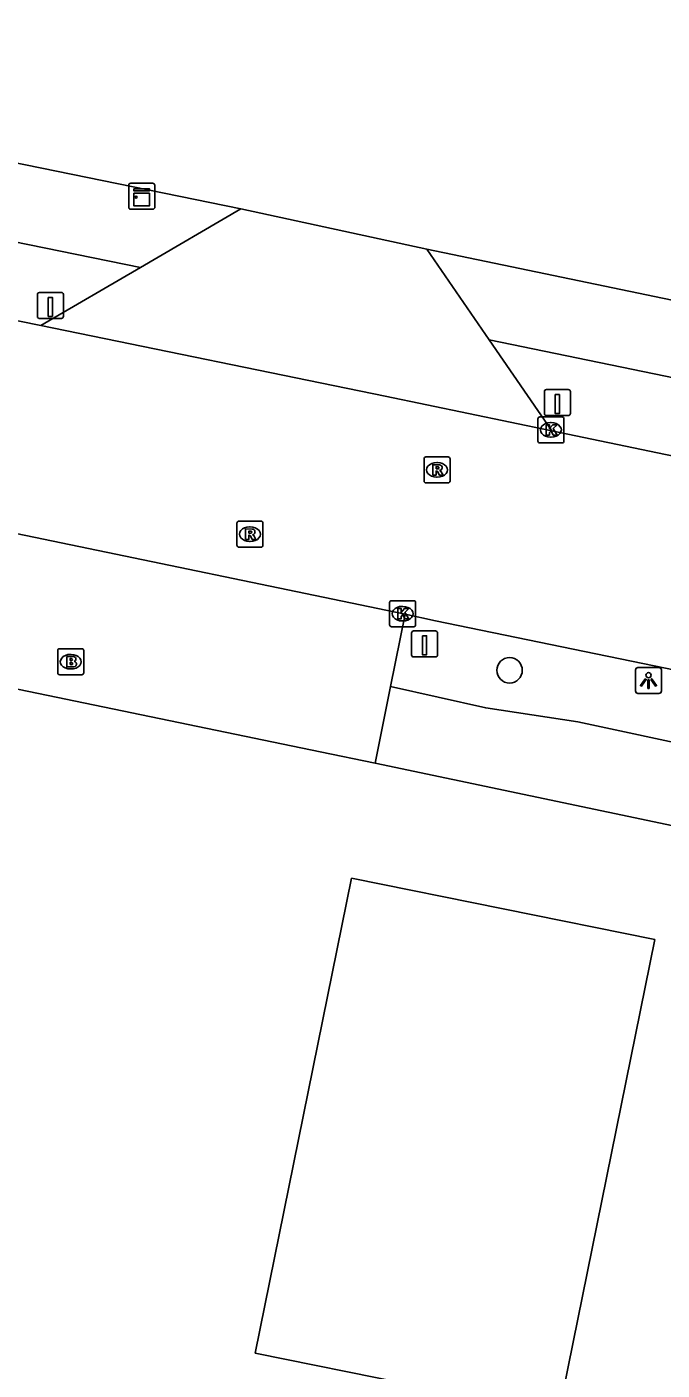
# Model space of a CAD drawing. Extents: x 157692 to 159670, y 381454 to 383289.
# Drawn here: x 157975.5 to 157999.9, y 382420.3 to 382471.9 of the extents above; entities that cross this region are included whole.
import ezdxf

# ---------------------------------------------------------------- set-up
doc = ezdxf.new("R2010")
doc.units = 0
for name, color, linetype in [('IMGEO_Boom', 7, 'Continuous'), ('IMGEO_Brandkraan', 7, 'Continuous'), ('IMGEO_Kast', 7, 'Continuous'), ('IMGEO_Kolk', 7, 'Continuous'), ('IMGEO_Lichtpunt', 7, 'Continuous'), ('IMGEO_Paal', 7, 'Continuous'), ('IMGEO_Pand_vergunning_verleend', 7, 'Continuous'), ('IMGEO_Rijbaan_lokaal_gesloten', 7, 'Continuous'), ('IMGEO_Rioolput', 7, 'Continuous'), ('IMGEO_Voetpad_open', 7, 'Continuous')]:
    doc.layers.add(name, color=color, linetype=linetype)

msp = doc.modelspace()

# ---------------------------------------------------------------- linework, layer by layer
at = {"layer": 'IMGEO_Boom'}
msp.add_circle((157994.011, 382447.16), 0.489, dxfattribs=at)
at = {"layer": 'IMGEO_Brandkraan'}
for p, q in [((157976.717, 382447.991), (157977.569, 382447.991)), ((157976.642, 382447.065), (157976.642, 382447.917)), ((157977.13, 382447.771), (157977.155, 382447.771)), ((157977.643, 382447.917), (157977.643, 382447.065)), ((157977.569, 382446.991), (157976.717, 382446.991)), ((157977.153, 382447.211), (157977.128, 382447.211))]:
    msp.add_line(p, q, dxfattribs=at)
for points in [[(157976.717, 382447.991), (157977.569, 382447.991)], [(157976.642, 382447.065), (157976.642, 382447.917)], [(157976.99, 382447.691), (157976.99, 382447.291), (157977.203, 382447.291)], [(157977.221, 382447.691), (157976.99, 382447.691)], [(157977.169, 382447.61), (157977.115, 382447.61), (157977.115, 382447.534)], [(157977.115, 382447.534), (157977.168, 382447.534)], [(157977.177, 382447.458), (157977.115, 382447.458), (157977.115, 382447.377)], [(157977.643, 382447.917), (157977.643, 382447.065)], [(157977.569, 382446.991), (157976.717, 382446.991)], [(157977.115, 382447.377), (157977.177, 382447.377)]]:
    msp.add_lwpolyline(points, dxfattribs=at)
for centre, radius, start, end in [((157976.719, 382447.915), 0.0765, 91.552, 178.448), ((157976.719, 382447.915), 0.0765, 91.552, 178.448), ((157977.567, 382447.915), 0.0765, 1.552, 88.448), ((157977.567, 382447.915), 0.0765, 1.552, 88.448), ((157977.17, 382447.572), 0.0379, 267.8285, 90.9355), ((157977.178, 382447.417), 0.0404, 269.8759, 90.5077), ((157977.225, 382447.546), 0.145, 59.4692, 91.5367), ((157977.25, 382447.593), 0.0922, 285.5137, 58.1501), ((157977.255, 382447.401), 0.105, 301.3115, 78.989), ((157976.719, 382447.067), 0.0765, 181.552, 268.448), ((157976.719, 382447.067), 0.0765, 181.552, 268.448), ((157977.209, 382447.542), 0.251, 268.6676, 293.5347), ((157977.567, 382447.067), 0.0765, 271.552, 358.448), ((157977.567, 382447.067), 0.0765, 271.552, 358.448)]:
    msp.add_arc(centre, radius, start, end, dxfattribs=at)
for centre, major_axis, ratio, start_param, end_param in [((157977.129, 382447.491), (-0.387, 0.002), 0.722429, 4.712389, 7.853982), ((157977.154, 382447.491), (-0.39, 0.002), 0.717154, 1.570796, 4.712389)]:
    msp.add_ellipse(centre, major_axis=major_axis, ratio=ratio, start_param=start_param, end_param=end_param, dxfattribs=at)
at = {"layer": 'IMGEO_Kast'}
for p, q in [((157979.373, 382464.961), (157979.373, 382465.802)), ((157979.373, 382465.802), (157979.373, 382464.961)), ((157979.448, 382465.886), (157980.289, 382465.886)), ((157980.289, 382465.886), (157979.448, 382465.886)), ((157980.373, 382465.811), (157980.373, 382464.97)), ((157980.373, 382464.97), (157980.373, 382465.811)), ((157980.298, 382464.886), (157979.457, 382464.886)), ((157979.457, 382464.886), (157980.298, 382464.886))]:
    msp.add_line(p, q, dxfattribs=at)
for points in [[(157979.568, 382465.676), (157980.168, 382465.676), (157980.168, 382465.591), (157979.568, 382465.591), (157979.568, 382465.676)], [(157979.568, 382465.501), (157980.168, 382465.501), (157980.168, 382465.012), (157979.568, 382465.012), (157979.568, 382465.501)]]:
    msp.add_lwpolyline(points, dxfattribs=at)
msp.add_circle((157979.652, 382465.35), 0.0377, dxfattribs=at)
for centre, start, end in [((157979.451, 382465.808), 92.4484, 184.2845), ((157979.451, 382465.808), 92.4484, 184.2845), ((157980.295, 382465.808), 2.4484, 94.2845), ((157980.295, 382465.808), 2.4484, 94.2845), ((157980.295, 382464.964), 272.4484, 4.2845), ((157980.295, 382464.964), 272.4484, 4.2845), ((157979.451, 382464.964), 182.4484, 274.2845), ((157979.451, 382464.964), 182.4484, 274.2845)]:
    msp.add_arc(centre, 0.0779, start, end, dxfattribs=at)
at = {"layer": 'IMGEO_Kolk'}
for p, q in [((157995.098, 382455.976), (157995.098, 382456.828)), ((157995.173, 382456.902), (157996.025, 382456.902)), ((157996.099, 382456.828), (157996.099, 382455.976)), ((157995.586, 382456.682), (157995.611, 382456.682)), ((157996.025, 382455.902), (157995.173, 382455.902)), ((157995.609, 382456.122), (157995.584, 382456.122)), ((157989.397, 382448.911), (157989.397, 382449.763)), ((157989.472, 382449.837), (157990.324, 382449.837)), ((157989.885, 382449.617), (157989.91, 382449.617)), ((157990.398, 382449.763), (157990.398, 382448.911)), ((157989.908, 382449.057), (157989.883, 382449.057)), ((157990.324, 382448.837), (157989.472, 382448.837))]:
    msp.add_line(p, q, dxfattribs=at)
for points in [[(157995.098, 382455.976), (157995.098, 382456.828)], [(157995.173, 382456.902), (157996.025, 382456.902)], [(157996.099, 382456.828), (157996.099, 382455.976)], [(157995.419, 382456.602), (157995.542, 382456.602), (157995.542, 382456.451), (157995.672, 382456.602), (157995.836, 382456.602), (157995.69, 382456.451), (157995.843, 382456.202), (157995.691, 382456.202), (157995.606, 382456.366), (157995.542, 382456.299), (157995.542, 382456.202), (157995.419, 382456.202), (157995.419, 382456.602)], [(157996.025, 382455.902), (157995.173, 382455.902)], [(157989.397, 382448.911), (157989.397, 382449.763)], [(157989.472, 382449.837), (157990.324, 382449.837)], [(157989.718, 382449.537), (157989.841, 382449.537), (157989.841, 382449.386), (157989.971, 382449.537), (157990.135, 382449.537), (157989.989, 382449.386), (157990.142, 382449.137), (157989.99, 382449.137), (157989.905, 382449.301), (157989.841, 382449.234), (157989.841, 382449.137), (157989.718, 382449.137), (157989.718, 382449.537)], [(157990.398, 382449.763), (157990.398, 382448.911)], [(157990.324, 382448.837), (157989.472, 382448.837)]]:
    msp.add_lwpolyline(points, dxfattribs=at)
for centre, start, end in [((157995.175, 382456.826), 91.552, 178.448), ((157995.175, 382456.826), 91.552, 178.448), ((157996.023, 382456.826), 1.552, 88.448), ((157996.023, 382456.826), 1.552, 88.448), ((157995.175, 382455.978), 181.552, 268.448), ((157995.175, 382455.978), 181.552, 268.448), ((157996.023, 382455.978), 271.552, 358.448), ((157996.023, 382455.978), 271.552, 358.448), ((157989.474, 382449.761), 91.552, 178.448), ((157989.474, 382449.761), 91.552, 178.448), ((157990.322, 382449.761), 1.552, 88.448), ((157990.322, 382449.761), 1.552, 88.448), ((157989.474, 382448.913), 181.552, 268.448), ((157989.474, 382448.913), 181.552, 268.448), ((157990.322, 382448.913), 271.552, 358.448), ((157990.322, 382448.913), 271.552, 358.448)]:
    msp.add_arc(centre, 0.0765, start, end, dxfattribs=at)
for centre, major_axis, ratio, start_param, end_param in [((157995.585, 382456.402), (-0.387, 0.002), 0.722429, 4.712389, 7.853982), ((157995.61, 382456.402), (-0.39, 0.002), 0.717154, 1.570796, 4.712389), ((157989.884, 382449.337), (-0.387, 0.002), 0.722429, 4.712389, 7.853982), ((157989.909, 382449.337), (-0.39, 0.002), 0.717154, 1.570796, 4.712389)]:
    msp.add_ellipse(centre, major_axis=major_axis, ratio=ratio, start_param=start_param, end_param=end_param, dxfattribs=at)
at = {"layer": 'IMGEO_Lichtpunt'}
for p, q in [((157998.852, 382447.172), (157998.852, 382446.365)), ((157998.852, 382447.172), (157998.852, 382446.365)), ((157999.754, 382447.267), (157998.946, 382447.267)), ((157999.754, 382447.267), (157998.946, 382447.267)), ((157999.848, 382446.365), (157999.848, 382447.172)), ((157999.848, 382446.365), (157999.848, 382447.172)), ((157998.946, 382446.271), (157999.754, 382446.271)), ((157998.946, 382446.271), (157999.754, 382446.271))]:
    msp.add_line(p, q, dxfattribs=at)
for points in [[(157999.226, 382446.836), (157999.265, 382446.808), (157999.077, 382446.546), (157999.039, 382446.573), (157999.226, 382446.836)], [(157999.328, 382446.788), (157999.375, 382446.788), (157999.375, 382446.466), (157999.328, 382446.466), (157999.328, 382446.788)], [(157999.438, 382446.808), (157999.476, 382446.835), (157999.663, 382446.573), (157999.624, 382446.545), (157999.438, 382446.808)]]:
    msp.add_lwpolyline(points, dxfattribs=at)
msp.add_circle((157999.351, 382446.97), 0.0994, dxfattribs=at)
for centre, start, end in [((157998.946, 382447.172), 90, 180), ((157998.946, 382447.172), 90, 180), ((157999.754, 382447.172), 0, 90), ((157999.754, 382447.172), 0, 90), ((157998.946, 382446.365), 180, 270), ((157998.946, 382446.365), 180, 270), ((157999.754, 382446.365), 270, 0), ((157999.754, 382446.365), 270, 360)]:
    msp.add_arc(centre, 0.0946, start, end, dxfattribs=at)
at = {"layer": 'IMGEO_Paal'}
for p, q in [((157975.861, 382461.602), (157975.861, 382460.761)), ((157975.861, 382461.602), (157975.861, 382460.761)), ((157976.777, 382461.686), (157975.936, 382461.686)), ((157976.777, 382461.686), (157975.936, 382461.686)), ((157976.861, 382460.77), (157976.861, 382461.611)), ((157976.861, 382460.77), (157976.861, 382461.611)), ((157975.945, 382460.686), (157976.786, 382460.686)), ((157975.945, 382460.686), (157976.786, 382460.686)), ((157995.35, 382457.867), (157995.35, 382457.026)), ((157995.35, 382457.867), (157995.35, 382457.026)), ((157996.266, 382457.951), (157995.425, 382457.951)), ((157996.266, 382457.951), (157995.425, 382457.951)), ((157996.35, 382457.035), (157996.35, 382457.876)), ((157996.35, 382457.035), (157996.35, 382457.876)), ((157995.434, 382456.951), (157996.275, 382456.951)), ((157995.434, 382456.951), (157996.275, 382456.951)), ((157990.243, 382448.591), (157990.243, 382447.75)), ((157990.243, 382448.591), (157990.243, 382447.75)), ((157991.159, 382448.675), (157990.318, 382448.675)), ((157991.159, 382448.675), (157990.318, 382448.675)), ((157991.243, 382447.759), (157991.243, 382448.6)), ((157991.243, 382447.759), (157991.243, 382448.6)), ((157990.327, 382447.675), (157991.168, 382447.675)), ((157990.327, 382447.675), (157991.168, 382447.675))]:
    msp.add_line(p, q, dxfattribs=at)
for points in [[(157976.276, 382461.499), (157976.436, 382461.499), (157976.436, 382460.766), (157976.276, 382460.766), (157976.276, 382461.499)], [(157995.765, 382457.764), (157995.925, 382457.764), (157995.925, 382457.031), (157995.765, 382457.031), (157995.765, 382457.764)], [(157990.658, 382448.488), (157990.818, 382448.488), (157990.818, 382447.755), (157990.658, 382447.755), (157990.658, 382448.488)]]:
    msp.add_lwpolyline(points, dxfattribs=at)
for centre, start, end in [((157975.939, 382461.608), 92.4484, 184.2845), ((157975.939, 382461.608), 92.4484, 184.2845), ((157976.783, 382461.608), 2.4484, 94.2845), ((157976.783, 382461.608), 2.4484, 94.2845), ((157975.939, 382460.764), 182.4484, 274.2845), ((157975.939, 382460.764), 182.4484, 274.2845), ((157976.783, 382460.764), 272.4484, 4.2845), ((157976.783, 382460.764), 272.4484, 4.2845), ((157995.428, 382457.873), 92.4484, 184.2845), ((157995.428, 382457.873), 92.4484, 184.2845), ((157996.272, 382457.873), 2.4484, 94.2845), ((157996.272, 382457.873), 2.4484, 94.2845), ((157995.428, 382457.029), 182.4484, 274.2845), ((157995.428, 382457.029), 182.4484, 274.2845), ((157996.272, 382457.029), 272.4484, 4.2845), ((157996.272, 382457.029), 272.4484, 4.2845), ((157990.321, 382448.597), 92.4484, 184.2845), ((157990.321, 382448.597), 92.4484, 184.2845), ((157991.165, 382448.597), 2.4484, 94.2845), ((157991.165, 382448.597), 2.4484, 94.2845), ((157990.321, 382447.753), 182.4484, 274.2845), ((157990.321, 382447.753), 182.4484, 274.2845), ((157991.165, 382447.753), 272.4484, 4.2845), ((157991.165, 382447.753), 272.4484, 4.2845)]:
    msp.add_arc(centre, 0.0779, start, end, dxfattribs=at)
at = {"layer": 'IMGEO_Pand_vergunning_verleend'}
msp.add_lwpolyline([(157984.237, 382420.904), (157987.94, 382439.168), (157999.59, 382436.806), (157995.887, 382418.542), (157984.237, 382420.904)], dxfattribs=at)
at = {"layer": 'IMGEO_Rijbaan_lokaal_gesloten'}
for points in [[(157951.44, 382465.513), (157957.774, 382464.197), (157971.128, 382461.408), (157975.988, 382460.412)], [(157995.629, 382456.37), (157989.227, 382457.699), (157975.988, 382460.412)], [(157995.629, 382456.37), (158000, 382455.463), (158010.234, 382453.338), (158033.234, 382448.567), (158054.243, 382444.18), (158066.043, 382441.715)], [(157975.051, 382452.419), (157989.992, 382449.317)], [(158001.425, 382446.953), (158000, 382447.247), (157991.164, 382449.068), (157989.992, 382449.317)]]:
    msp.add_lwpolyline(points, dxfattribs=at)
at = {"layer": 'IMGEO_Rioolput'}
for p, q in [((157990.722, 382454.44), (157990.722, 382455.292)), ((157990.797, 382455.366), (157991.649, 382455.366)), ((157991.723, 382455.292), (157991.723, 382454.44)), ((157991.21, 382455.146), (157991.235, 382455.146)), ((157991.649, 382454.366), (157990.797, 382454.366)), ((157991.233, 382454.586), (157991.208, 382454.586)), ((157983.529, 382451.968), (157983.529, 382452.82)), ((157983.604, 382452.894), (157984.456, 382452.894)), ((157984.017, 382452.674), (157984.042, 382452.674)), ((157984.53, 382452.82), (157984.53, 382451.968)), ((157984.04, 382452.114), (157984.015, 382452.114)), ((157984.456, 382451.894), (157983.604, 382451.894))]:
    msp.add_line(p, q, dxfattribs=at)
for points in [[(157990.722, 382454.44), (157990.722, 382455.292)], [(157990.797, 382455.366), (157991.649, 382455.366)], [(157991.723, 382455.292), (157991.723, 382454.44)], [(157991.311, 382455.064), (157991.059, 382455.066), (157991.059, 382454.666)], [(157991.059, 382454.666), (157991.183, 382454.666), (157991.183, 382454.828), (157991.194, 382454.828)], [(157991.237, 382454.985), (157991.183, 382454.985), (157991.183, 382454.904)], [(157991.183, 382454.904), (157991.235, 382454.904)], [(157991.241, 382454.799), (157991.312, 382454.666), (157991.452, 382454.666), (157991.387, 382454.792)], [(157991.649, 382454.366), (157990.797, 382454.366)], [(157983.529, 382451.968), (157983.529, 382452.82)], [(157983.604, 382452.894), (157984.456, 382452.894)], [(157984.118, 382452.592), (157983.866, 382452.594), (157983.866, 382452.194)], [(157984.53, 382452.82), (157984.53, 382451.968)], [(157983.866, 382452.194), (157983.99, 382452.194), (157983.99, 382452.356), (157984.001, 382452.356)], [(157984.044, 382452.513), (157983.99, 382452.513), (157983.99, 382452.432)], [(157983.99, 382452.432), (157984.042, 382452.432)], [(157984.048, 382452.327), (157984.119, 382452.194), (157984.259, 382452.194), (157984.194, 382452.32)], [(157984.456, 382451.894), (157983.604, 382451.894)]]:
    msp.add_lwpolyline(points, dxfattribs=at)
for centre, radius, start, end in [((157990.799, 382455.29), 0.0765, 91.552, 178.448), ((157990.799, 382455.29), 0.0765, 91.552, 178.448), ((157991.647, 382455.29), 0.0765, 1.552, 88.448), ((157991.647, 382455.29), 0.0765, 1.552, 88.448), ((157991.193, 382454.775), 0.0533, 26.0293, 88.6989), ((157991.219, 382455.093), 0.19, 274.7715, 282.9687), ((157991.243, 382454.889), 0.0964, 77.0061, 93.1865), ((157991.257, 382454.946), 0.0378, 276.6634, 79.6772), ((157991.31, 382454.954), 0.109, 350.3612, 89.416), ((157991.308, 382454.954), 0.112, 277.5842, 350.9817), ((157991.292, 382454.739), 0.108, 29.5134, 73.7905), ((157990.799, 382454.442), 0.0765, 181.552, 268.448), ((157990.799, 382454.442), 0.0765, 181.552, 268.448), ((157991.647, 382454.442), 0.0765, 271.552, 358.448), ((157991.647, 382454.442), 0.0765, 271.552, 358.448), ((157983.606, 382452.818), 0.0765, 91.552, 178.448), ((157983.606, 382452.818), 0.0765, 91.552, 178.448), ((157984.117, 382452.482), 0.109, 350.3612, 89.416), ((157984.454, 382452.818), 0.0765, 1.552, 88.448), ((157984.454, 382452.818), 0.0765, 1.552, 88.448), ((157984, 382452.303), 0.0533, 26.0293, 88.6989), ((157984.026, 382452.621), 0.19, 274.7715, 282.9687), ((157984.05, 382452.417), 0.0964, 77.0061, 93.1865), ((157984.064, 382452.474), 0.0378, 276.6634, 79.6772), ((157984.115, 382452.482), 0.112, 277.5842, 350.9817), ((157984.099, 382452.267), 0.108, 29.5134, 73.7905), ((157983.606, 382451.97), 0.0765, 181.552, 268.448), ((157983.606, 382451.97), 0.0765, 181.552, 268.448), ((157984.454, 382451.97), 0.0765, 271.552, 358.448), ((157984.454, 382451.97), 0.0765, 271.552, 358.448)]:
    msp.add_arc(centre, radius, start, end, dxfattribs=at)
for centre, major_axis, ratio, start_param, end_param in [((157991.209, 382454.866), (-0.387, 0.002), 0.722429, 4.712389, 7.853982), ((157991.234, 382454.866), (-0.39, 0.002), 0.717154, 1.570796, 4.712389), ((157984.016, 382452.394), (-0.387, 0.002), 0.722429, 4.712389, 7.853982), ((157984.041, 382452.394), (-0.39, 0.002), 0.717154, 1.570796, 4.712389)]:
    msp.add_ellipse(centre, major_axis=major_axis, ratio=ratio, start_param=start_param, end_param=end_param, dxfattribs=at)
at = {"layer": 'IMGEO_Voetpad_open'}
for points in [[(157949.375, 382471.899), (157962.408, 382469.243), (157983.675, 382464.897)], [(157979.819, 382462.647), (157949.061, 382468.925)], [(157983.675, 382464.897), (157979.819, 382462.647)], [(157983.675, 382464.897), (157990.825, 382463.353)], [(157990.825, 382463.353), (158067.815, 382447.347)], [(157993.222, 382459.868), (157990.825, 382463.353)], [(157975.988, 382460.412), (157979.819, 382462.647)], [(157993.222, 382459.868), (157995.629, 382456.37)], [(158067.232, 382444.512), (158054.784, 382447.104), (158000, 382458.463), (157993.222, 382459.868)], [(157989.992, 382449.317), (157989.435, 382446.534)], [(157988.842, 382443.59), (157986.736, 382444.021), (157974.409, 382446.576), (157973.889, 382446.684)], [(157988.842, 382443.59), (157989.435, 382446.534)], [(157989.435, 382446.534), (157993.095, 382445.717), (157996.634, 382445.175), (158001.595, 382444.119)], [(158001.009, 382441.027), (158000.787, 382441.076), (157988.842, 382443.59)]]:
    msp.add_lwpolyline(points, dxfattribs=at)

doc.saveas('drawing.dxf')
